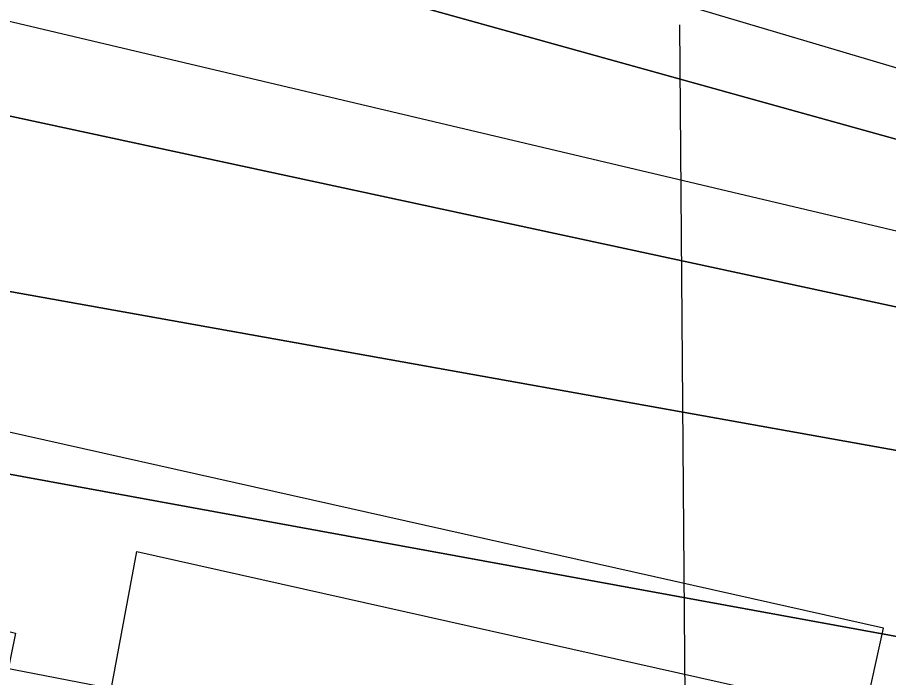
# Model space of a CAD drawing. Extents: x 3445503 to 3483459, y 540493 to 566012.
# Drawn here: x 3471949.7 to 3472087.7, y 551818.1 to 551922.7 of the extents above; entities that cross this region are included whole.
import ezdxf

# ---------------------------------------------------------------- set-up
doc = ezdxf.new("R2010")
doc.units = 0
for name, color, linetype in [('V-CHAN-DOCK', 7, 'Continuous'), ('V-RIVR-EDGE', 7, 'Continuous'), ('V-TOPO-DPTH', 7, 'Continuous'), ('V-TOPO-MAJR', 7, 'Continuous'), ('V-TOPO-MINR', 7, 'Continuous'), ('V-UTIL-LINE', 7, 'Continuous')]:
    doc.layers.add(name, color=color, linetype=linetype)

msp = doc.modelspace()

# ---------------------------------------------------------------- linework, layer by layer
at = {"layer": 'V-CHAN-DOCK'}
msp.add_lwpolyline([(3472086.9020000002, 551825.946), (3471851.21, 551878.731), (3471848.148, 551865.069), (3471871.19, 551859.91), (3471864.616, 551830.582), (3471881.2460000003, 551827.949), (3471884.031, 551841.474), (3471949.348, 551825.155), (3471947.095, 551813.9400000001), (3471963.719, 551811.9990000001), (3471968.593, 551838.094), (3472083.842, 551812.283), (3472086.9020000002, 551825.946)], dxfattribs=at)
at = {"layer": 'V-RIVR-EDGE'}
msp.add_spline([(3466309.3848466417, 552621.9579710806), (3466349.703870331, 552619.4248512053), (3466382.7286882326, 552619.3431903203), (3466411.927860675, 552618.5757255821), (3466431.7444705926, 552619.221988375), (3466456.4313341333, 552621.2467355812), (3466478.3423179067, 552625.364137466), (3466500.245565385, 552626.3528723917), (3466524.236310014, 552628.0317091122), (3466536.750118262, 552627.6531342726), (3466565.613695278, 552631.7533443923), (3466586.12556452, 552632.3978880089), (3466600.729448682, 552633.7523039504), (3466616.0268729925, 552634.4097413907), (3466639.3163411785, 552633.656889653), (3466653.5691573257, 552633.621646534), (3466663.6572942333, 552636.3777557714), (3466670.958376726, 552636.70733408), (3466676.5238896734, 552638.0840993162), (3466689.3818892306, 552636.3141462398), (3466713.3709146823, 552637.2977236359), (3466728.6700581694, 552638.6504204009), (3466733.538592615, 552639.3336454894), (3466741.1864451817, 552639.3147345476), (3466744.6653205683, 552640.3490276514), (3466765.8784662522, 552643.425259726), (3466811.078918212, 552646.7898098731), (3466822.205646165, 552647.8051920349), (3466836.469636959, 552652.2891345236), (3466848.283028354, 552649.8265008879), (3466872.264317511, 552647.6814113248), (3466895.5486281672, 552644.842781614), (3466925.7906895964, 552644.0727381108), (3466966.4607813, 552642.9292772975), (3466982.79421789, 552640.8030986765), (3467002.59535522, 552635.1920275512), (3467043.595884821, 552627.0951139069), (3467061.669188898, 552625.6598966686), (3467070.7101388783, 552626.68043636), (3467078.7116382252, 552629.0940734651), (3467090.2031876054, 552637.061189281), (3467099.252733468, 552641.558025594), (3467116.301199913, 552647.425610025), (3467156.6554667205, 552659.1453062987), (3467180.3045988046, 552663.258410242), (3467190.046825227, 552666.710638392), (3467215.09593143, 552674.6442302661), (3467224.4982644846, 552681.2259849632), (3467241.911552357, 552694.0453030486), (3467256.190156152, 552704.4389497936), (3467275.6875028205, 552716.5578510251), (3467305.630931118, 552735.6035578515), (3467327.5634045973, 552748.4117012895), (3467352.2898091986, 552766.4274129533), (3467374.5759294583, 552781.6681044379), (3467388.8450777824, 552788.2378248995), (3467399.6405082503, 552795.8590302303), (3467402.78378821, 552801.7609981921), (3467413.9139545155, 552804.1668990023), (3467419.4846249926, 552807.6294422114), (3467425.4132401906, 552815.2626817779), (3467432.374429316, 552818.7217866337), (3467446.2950883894, 552824.9447370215), (3467466.1340476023, 552834.6293710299), (3467483.877773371, 552840.495236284), (3467499.17605727, 552841.5003033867), (3467510.654712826, 552844.2529742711), (3467520.049309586, 552847.7060620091), (3467524.5753718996, 552850.4759246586), (3467538.4917330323, 552854.9607267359), (3467570.8333258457, 552859.7476002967), (3467609.0837633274, 552864.1722311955), (3467645.5969120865, 552868.9487896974), (3467670.2803372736, 552869.5830182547), (3467689.7518962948, 552871.2730296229), (3467696.009230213, 552871.257557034), (3467706.087052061, 552869.8421103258), (3467716.5150823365, 552869.4686930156), (3467730.4194092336, 552869.0866798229), (3467744.6799616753, 552872.1801036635), (3467757.201506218, 552874.9301957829), (3467768.325655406, 552874.9026889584), (3467789.870098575, 552871.3730978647), (3467862.1813662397, 552872.9324518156), (3467905.6281973, 552870.0439659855), (3467943.4854469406, 552856.0450843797), (3467982.0233429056, 552836.1347793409), (3468014.6377812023, 552810.677012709), (3468040.65671139, 552789.0595045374), (3468070.1493594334, 552766.3905114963), (3468095.144311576, 552752.4234346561), (3468129.525264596, 552738.433148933), (3468159.7466959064, 552729.3199935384), (3468202.1480592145, 552725.3911974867), (3468241.4284918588, 552724.5988046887), (3468263.6742114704, 552723.5009020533), (3468284.519956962, 552718.5825114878), (3468310.5466234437, 552700.0936702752), (3468339.350029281, 552679.8598040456), (3468348.374647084, 552674.2753801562), (3468371.3078897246, 552670.0470913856), (3468394.9518642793, 552672.074417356), (3468423.1107265, 552672.3524203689), (3468450.5691718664, 552670.5463645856), (3468476.2946264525, 552670.8303847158), (3468493.331918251, 552672.17878354), (3468516.288369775, 552677.3364956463), (3468541.3426335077, 552687.3558654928), (3468560.1404229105, 552697.7383375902), (3468569.530721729, 552699.453277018), (3468577.1777147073, 552699.086736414), (3468586.549102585, 552693.1538232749), (3468603.1932065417, 552676.0787095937), (3468627.1512868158, 552664.5476191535), (3468668.5080419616, 552659.9261425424), (3468712.655289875, 552659.1217155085), (3468729.6977392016, 552662.5558923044), (3468746.743626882, 552667.3805877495), (3468759.9561328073, 552668.390812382), (3468773.149727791, 552661.7531844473), (3468796.0468677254, 552642.9244498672), (3468815.139851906, 552632.1006529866), (3468834.5778869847, 552620.2331075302), (3468847.085678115, 552617.4211250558), (3468885.6579576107, 552611.4160065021), (3468924.924636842, 552605.0615391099), (3468947.8638966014, 552603.2666579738), (3468956.9074253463, 552605.3300866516), (3468965.9595499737, 552610.869811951), (3468970.840118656, 552616.4198523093), (3468974.664044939, 552616.4103968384), (3468976.7334907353, 552609.8002757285), (3468983.642244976, 552592.0539711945), (3468990.5742081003, 552583.6936675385), (3469002.715458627, 552573.2346920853), (3469014.5168157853, 552565.9052431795), (3469022.157791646, 552563.1052949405), (3469029.1086657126, 552562.3928438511), (3469038.490368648, 552560.6314866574), (3469047.8634757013, 552555.3938328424), (3469053.7680224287, 552553.2934418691), (3469073.9245257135, 552550.8101781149), (3469091.299991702, 552548.3337910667), (3469106.580224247, 552542.0386352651), (3469126.7289912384, 552536.4267045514), (3469142.713078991, 552533.6061261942), (3469153.1385305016, 552532.1898198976), (3469162.515075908, 552528.3426847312), (3469171.8761487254, 552518.2382156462), (3469185.7598455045, 552509.5130905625), (3469208.691368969, 552504.5895424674), (3469232.6709389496, 552501.7491935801), (3469258.052202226, 552503.4245919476), (3469277.1821487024, 552507.5488705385), (3469302.5720078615, 552512.7005655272), (3469341.873930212, 552520.598914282), (3469368.302380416, 552524.0098821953), (3469396.1067362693, 552521.5077074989), (3469447.8657340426, 552506.0839237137), (3469526.008483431, 552475.9943654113), (3469583.6754662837, 552459.8607093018), (3469651.0795180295, 552445.0935033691), (3469684.7815439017, 552437.7099004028), (3469730.656625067, 552432.7296194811), (3469767.1482841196, 552428.8154364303), (3469829.708729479, 552423.4462656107), (3469847.787191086, 552424.0968263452), (3469856.8255623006, 552424.0744770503), (3469867.597783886, 552422.3096815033), (3469876.2790699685, 552418.4642655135), (3469887.7370954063, 552412.8738245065), (3469925.5952046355, 552399.2225725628), (3469955.1256745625, 552391.8492846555), (3469977.3593599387, 552385.8845667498), (3470001.330334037, 552379.5679212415), (3470024.271312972, 552378.4682994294), (3470048.2654959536, 552381.5376547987), (3470074.0072827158, 552388.4266385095), (3470084.094560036, 552390.8351180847), (3470093.829909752, 552391.5063089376), (3470109.1161594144, 552387.6445607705), (3470138.280948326, 552372.9719095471), (3470163.617513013, 552356.5705654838), (3470192.4441277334, 552345.7227001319), (3470225.456051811, 552340.4265943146), (3470241.7920671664, 552339.3433046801), (3470271.6882181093, 552339.2693800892), (3470310.9617740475, 552335.6959499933), (3470330.081405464, 552335.6486726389), (3470358.588756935, 552336.2734457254), (3470382.571765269, 552334.8236154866), (3470398.206504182, 552331.3086373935), (3470414.528766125, 552324.6632731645), (3470435.0191456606, 552316.6170752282), (3470465.5847682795, 552306.1125415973), (3470481.553383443, 552297.0346293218), (3470485.3755905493, 552296.3299145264), (3470491.6320648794, 552295.9668122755), (3470495.7976037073, 552293.5230895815), (3470499.962282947, 552290.7317372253), (3470505.8651104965, 552287.9360869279), (3470526.710855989, 552283.017696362), (3470533.314959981, 552282.6537345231), (3470539.224664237, 552282.6391215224), (3470542.35161202, 552281.9361259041), (3470544.0837432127, 552279.4984203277), (3470547.2055334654, 552276.7096467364), (3470551.369353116, 552273.5706647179), (3470557.6223890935, 552271.8170438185), (3470564.5698248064, 552269.7140740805), (3470576.390092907, 552270.0324777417), (3470585.774374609, 552269.3140095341), (3470591.329572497, 552266.5192188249), (3470613.5581003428, 552258.468722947), (3470637.518759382, 552247.9805214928), (3470666.686127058, 552234.3507592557), (3470680.9234706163, 552228.0581822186), (3470696.5547711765, 552223.1526854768), (3470705.2403551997, 552221.0454177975), (3470710.454800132, 552221.0325239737), (3470716.373959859, 552224.8418372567), (3470726.806288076, 552226.2065682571), (3470744.8873284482, 552227.9000179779), (3470772.007599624, 552229.918748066), (3470784.1763569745, 552230.5839218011), (3470792.1709796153, 552230.2165216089), (3470802.939762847, 552227.0612074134), (3470818.5822380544, 552226.6748962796), (3470830.0617531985, 552229.7751968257), (3470835.9809129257, 552233.5845101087), (3470842.5867360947, 552233.9158075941), (3470861.0085294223, 552232.8273604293), (3470874.207281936, 552228.2755104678), (3470890.1810546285, 552221.2833761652), (3470909.2989668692, 552220.5408394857), (3470935.3711915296, 552220.4763703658), (3470949.6326035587, 552223.9174238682), (3470960.7627698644, 552226.3233246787), (3470973.2774377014, 552226.2923795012), (3470997.600339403, 552221.7130227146), (3471022.2691515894, 552216.4375470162), (3471070.562167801, 552205.1939150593), (3471088.982241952, 552203.410208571), (3471111.9249400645, 552203.0058460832), (3471121.6577110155, 552202.63414795), (3471127.9124661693, 552201.5757863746), (3471132.7706855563, 552198.0874555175), (3471136.5825776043, 552193.2111847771), (3471141.449392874, 552193.1991505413), (3471145.627825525, 552195.9698727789), (3471151.191619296, 552196.651378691), (3471156.7536938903, 552196.6376252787), (3471178.2955582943, 552192.0651451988), (3471192.538918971, 552188.2059757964), (3471223.459047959, 552180.4816198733), (3471265.8406407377, 552168.5573415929), (3471314.8263375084, 552156.2691014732), (3471351.300804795, 552145.4023251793), (3471386.043140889, 552136.9732544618), (3471401.337986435, 552136.5878029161), (3471419.4112905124, 552135.1525856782), (3471433.656370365, 552131.9886755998), (3471456.2385449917, 552126.3707277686), (3471476.7409587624, 552123.1913451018), (3471490.6366897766, 552119.3330352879), (3471513.9029490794, 552109.1941826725), (3471547.945727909, 552099.0286828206), (3471579.5628353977, 552091.9978670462), (3471609.4417945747, 552084.9713492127), (3471637.2366949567, 552078.6452482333), (3471668.4958577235, 552067.4437361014), (3471684.820698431, 552061.841260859), (3471699.7636163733, 552059.718520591), (3471716.436946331, 552054.4628154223), (3471743.1820810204, 552045.3582559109), (3471759.4974662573, 552035.931854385), (3471773.3906185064, 552031.0306555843), (3471788.6674126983, 552023.3449811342), (3471808.459094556, 552013.9099837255), (3471820.614098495, 552009.0130828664), (3471825.8216667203, 552006.2191517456), (3471833.447169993, 551997.1618695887), (3471837.259921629, 551992.6332285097), (3471849.414065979, 551987.3886979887), (3471863.313235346, 551984.9209068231), (3471900.5121879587, 551985.8718198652), (3471925.883995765, 551983.723291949), (3471961.6760975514, 551978.0726797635), (3472004.068005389, 551970.3199574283), (3472058.2621299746, 551955.5854158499), (3472104.461631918, 551941.2182744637), (3472151.699724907, 551925.1104060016), (3472165.5920175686, 551919.8615775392), (3472170.7952878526, 551915.3294981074), (3472181.9056836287, 551909.7399166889), (3472191.9809267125, 551907.2815809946), (3472199.9643747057, 551902.3949951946), (3472208.994150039, 551898.8963492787), (3472220.108843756, 551895.0449161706), (3472235.3925146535, 551890.1402790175), (3472240.606959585, 551890.1273851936), (3472245.472915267, 551889.7677212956), (3472259.3703654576, 551886.604670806), (3472269.448187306, 551885.1892240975), (3472280.212672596, 551880.2957615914), (3472294.809680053, 551878.8691402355), (3472314.2752219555, 551878.1257439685), (3472330.2687651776, 551879.1290918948), (3472344.178249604, 551880.8328566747), (3472354.254352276, 551878.7221506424), (3472360.163196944, 551878.3599079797), (3472367.812768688, 551879.0362563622), (3472378.246816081, 551881.096246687), (3472386.2422983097, 551881.076476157), (3472400.490816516, 551879.3030847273), (3472427.2557217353, 551878.1940074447), (3472454.38115044, 551882.2985155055), (3472479.7598349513, 551882.9310248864), (3472504.4381026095, 551881.4794754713), (3472524.948252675, 551881.4287597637), (3472536.418312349, 551880.7051340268), (3472544.4069178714, 551877.9043261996), (3472549.2677160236, 551875.4588843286), (3472555.1774202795, 551875.4442713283), (3472570.123776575, 551874.7120497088), (3472580.207615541, 551875.7300106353), (3472593.4184022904, 551876.0449759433), (3472610.103766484, 551875.6560860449), (3472633.7443026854, 551876.2928933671), (3472647.2949828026, 551873.4783321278), (3472654.2398397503, 551870.3324734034), (3472660.149544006, 551870.3178604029), (3472666.4103162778, 551871.6929064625), (3472682.051931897, 551870.9589656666), (3472693.8790767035, 551874.0584066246), (3472707.1027572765, 551879.5878168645), (3472717.8801363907, 551879.9087992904), (3472730.733838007, 551876.4006979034), (3472741.8571276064, 551876.0255614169), (3472753.678255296, 551876.6915947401), (3472772.8142188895, 551883.249280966), (3472794.0325221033, 551888.4112910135), (3472814.549548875, 551891.1416126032), (3472833.325848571, 551892.8333431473), (3472843.4114067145, 551894.5465633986), (3472860.4572943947, 551899.3712588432), (3472888.2831399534, 551905.5598257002), (3472914.0189095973, 551910.0154017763), (3472934.187447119, 551912.3989532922), (3472958.177332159, 551913.7301603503), (3472986.3353347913, 551913.660533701), (3473020.7489521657, 551912.8801751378), (3473048.558465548, 551912.4637784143), (3473074.9877753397, 551916.2223759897), (3473094.816419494, 551921.7354540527), (3473113.957540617, 551930.3789182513), (3473134.14498908, 551940.4103223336), (3473153.2938464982, 551952.1824534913), (3473173.494188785, 551967.4283025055), (3473183.9394108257, 551974.0074784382), (3473198.201682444, 551977.7961616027), (3473219.4002151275, 551974.9626894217), (3473232.247899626, 551969.0211803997), (3473250.2988544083, 551958.5475919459), (3473256.5475924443, 551955.055822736), (3473269.4025833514, 551952.0691659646)], degree=3, dxfattribs=at)
at = {"layer": 'V-TOPO-DPTH'}
for points in [[(3471548.07758714, 552031.9792241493), (3471589.7298078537, 552024.3485253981), (3471631.413901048, 552016.8888288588), (3471669.8437021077, 552010.1336371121), (3471694.5747849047, 552005.6238431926), (3471719.264460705, 552000.9046580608), (3471743.8920260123, 551995.8713861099), (3471768.478184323, 551990.6287229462), (3471801.272206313, 551983.4171826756), (3472273.4739341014, 551852.055102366), (3472277.867822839, 551852.3865058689), (3472282.2426499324, 551852.9127894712), (3472286.604769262, 551853.5689931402), (3472911.3827974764, 551860.8560303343)], [(3471548.07758714, 552031.9792241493), (3471589.7298078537, 552024.3485253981), (3471631.413901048, 552016.8888288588), (3471669.8437021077, 552010.1336371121), (3471694.5747849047, 552005.6238431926), (3471719.264460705, 552000.9046580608), (3471743.8920260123, 551995.8713861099), (3471768.478184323, 551990.6287229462), (3471801.272206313, 551983.4171826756), (3472273.4739341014, 551852.055102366), (3472277.867822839, 551852.3865058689), (3472282.2426499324, 551852.9127894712), (3472286.604769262, 551853.5689931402), (3472911.3827974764, 551860.8560303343)], [(3472843.256394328, 551832.8339439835), (3472293.2183935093, 551839.3527526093), (3472281.4108374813, 551838.4036215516), (3472269.5740727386, 551837.9451135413), (3471747.852849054, 551950.2939104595), (3471745.3864315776, 551950.8644051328), (3471742.919797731, 551951.4339615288), (3471740.452839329, 551952.0021105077), (3471737.9856645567, 551952.5693212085), (3471735.5187621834, 551953.137699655), (3471733.052439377, 551953.7085733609), (3471730.586985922, 551954.2831899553), (3471728.122112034, 551954.8603018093), (3471725.827184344, 551955.399460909), (3471723.146898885, 551956.0103885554), (3471720.461570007, 551956.5974906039), (3471717.7686760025, 551957.1488542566), (3471715.07073858, 551957.6763923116), (3471564.502344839, 551986.0801045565)], [(3471564.502344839, 551986.0801045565), (3471715.07073858, 551957.6763923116), (3471717.7686760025, 551957.1488542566), (3471720.461570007, 551956.5974906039), (3471723.146898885, 551956.0103885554), (3471725.827184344, 551955.399460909), (3471728.122112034, 551954.8603018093), (3471730.586985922, 551954.2831899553), (3471733.052439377, 551953.7085733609), (3471735.5187621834, 551953.137699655), (3471737.9856645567, 551952.5693212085), (3471740.452839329, 551952.0021105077), (3471742.919797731, 551951.4339615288), (3471745.3864315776, 551950.8644051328), (3471747.852849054, 551950.2939104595), (3472269.5740727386, 551837.9451135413), (3472281.4108374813, 551838.4036215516), (3472293.2183935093, 551839.3527526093), (3472843.256394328, 551832.8339439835)], [(3472331.022166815, 551820.8275481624), (3472308.736896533, 551819.4714596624), (3472286.4429900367, 551818.7029963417), (3471778.9178830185, 551909.6261250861), (3471750.0974396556, 551915.1334219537), (3471721.226249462, 551920.3469040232), (3471692.278939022, 551925.1196638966), (3471663.2808817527, 551929.5986089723), (3471634.2676772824, 551933.9975819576), (3471605.285044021, 551938.5838575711), (3471576.3482675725, 551943.451087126)], [(3471576.3482675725, 551943.451087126), (3471605.285044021, 551938.5838575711), (3471634.2676772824, 551933.9975819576), (3471663.2808817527, 551929.5986089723), (3471692.278939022, 551925.1196638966), (3471721.226249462, 551920.3469040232), (3471750.0974396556, 551915.1334219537), (3471778.9178830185, 551909.6261250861), (3472286.4429900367, 551818.7029963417), (3472308.736896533, 551819.4714596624), (3472331.022166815, 551820.8275481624)], [(3472323.5054476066, 551790.6103130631), (3472308.3641780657, 551790.501934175), (3472293.2364373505, 551790.7677834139), (3472278.128989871, 551791.5949748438), (3472263.035071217, 551792.7963944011), (3471813.5256475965, 551874.9805636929), (3471798.335279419, 551878.0198989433), (3471762.059541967, 551884.5793279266), (3471742.043706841, 551888.036570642), (3471721.995533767, 551891.2837196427), (3471701.898853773, 551894.2157280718), (3471681.7698358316, 551896.9376427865), (3471598.2243739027, 551907.5677621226), (3471536.381629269, 551915.9789730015)], [(3471536.381629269, 551915.9789730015), (3471598.2243739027, 551907.5677621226), (3471681.7698358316, 551896.9376427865), (3471701.898853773, 551894.2157280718), (3471721.995533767, 551891.2837196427), (3471742.043706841, 551888.036570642), (3471762.059541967, 551884.5793279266), (3471798.335279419, 551878.0198989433), (3471813.5256475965, 551874.9805636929), (3472263.035071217, 551792.7963944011), (3472278.128989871, 551791.5949748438), (3472293.2364373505, 551790.7677834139), (3472308.3641780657, 551790.501934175), (3472323.5054476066, 551790.6103130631)]]:
    msp.add_lwpolyline(points, dxfattribs=at)
at = {"layer": 'V-TOPO-MAJR'}
msp.add_lwpolyline([(3472231.8708744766, 551764.5748854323), (3471793.591002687, 551849.4090957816), (3471788.115957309, 551850.8466766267), (3471782.6551481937, 551852.3350848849), (3471777.215693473, 551853.8997342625), (3471771.7904750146, 551855.5152110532), (3471766.3506624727, 551857.0617020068), (3471760.8772657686, 551858.4658586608), (3471755.353492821, 551859.6565138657), (3471749.7961357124, 551860.7048347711), (3471736.618159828, 551862.9265595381), (3471729.6666083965, 551864.0352211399), (3471722.703651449, 551865.0614314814), (3471715.723586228, 551865.9639649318), (3471708.732115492, 551866.7840471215), (3471467.779022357, 551892.882548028)], dxfattribs=at)
at = {"layer": 'V-TOPO-MINR'}
for points in [[(3472937.9372457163, 551876.411710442), (3472279.875556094, 551858.0261381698), (3471743.828158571, 552017.0792642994), (3471718.7478769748, 552022.0195576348), (3471693.608456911, 552026.6495232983), (3471668.4296112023, 552031.072603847), (3471662.951690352, 552032.0000322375), (3471640.5088101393, 552035.9435658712), (3471618.101363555, 552040.0728808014), (3471595.7470674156, 552044.4808676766), (3471573.4282049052, 552049.0746358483)], [(3472911.3827974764, 551860.8560303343), (3472286.604769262, 551853.5689931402), (3472282.2426499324, 551852.9127894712), (3472277.867822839, 551852.3865058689), (3472273.4739341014, 551852.055102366), (3471801.272206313, 551983.4171826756), (3471768.478184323, 551990.6287229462), (3471743.8920260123, 551995.8713861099), (3471719.264460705, 552000.9046580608), (3471694.5747849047, 552005.6238431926), (3471669.8437021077, 552010.1336371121), (3471631.413901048, 552016.8888288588), (3471589.7298078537, 552024.3485253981), (3471548.07758714, 552031.9792241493)], [(3472891.6131961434, 551845.1595214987), (3472294.8530024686, 551847.8861705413), (3472287.162577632, 551846.8869048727), (3472279.454712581, 551846.105563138), (3472271.72068721, 551845.6511073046), (3471928.655111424, 551926.7342521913), (3471831.2611835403, 551952.5170076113), (3471819.884861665, 551955.5116348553), (3471808.507124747, 551958.500894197), (3471797.1145442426, 551961.4298450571), (3471785.7035914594, 551964.2837693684), (3471774.2650802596, 551967.0251538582), (3471762.808196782, 551969.6915118), (3471747.506713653, 551973.1732647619), (3471733.690252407, 551976.2220762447), (3471719.8490180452, 551979.1498624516), (3471705.9706240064, 551981.8961107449), (3471692.067456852, 551984.5213337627), (3471598.946603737, 552001.4737350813), (3471538.4633116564, 552012.4782384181)], [(3472843.256394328, 551832.8339439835), (3472293.2183935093, 551839.3527526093), (3472281.4108374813, 551838.4036215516), (3472269.5740727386, 551837.9451135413), (3471747.852849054, 551950.2939104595), (3471745.3864315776, 551950.8644051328), (3471742.919797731, 551951.4339615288), (3471740.452839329, 551952.0021105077), (3471737.9856645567, 551952.5693212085), (3471735.5187621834, 551953.137699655), (3471733.052439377, 551953.7085733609), (3471730.586985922, 551954.2831899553), (3471728.122112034, 551954.8603018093), (3471725.827184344, 551955.399460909), (3471723.146898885, 551956.0103885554), (3471720.461570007, 551956.5974906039), (3471717.7686760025, 551957.1488542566), (3471715.07073858, 551957.6763923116), (3471564.502344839, 551986.0801045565)], [(3472331.022166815, 551820.8275481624), (3472308.736896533, 551819.4714596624), (3472286.4429900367, 551818.7029963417), (3471778.9178830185, 551909.6261250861), (3471750.0974396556, 551915.1334219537), (3471721.226249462, 551920.3469040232), (3471692.278939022, 551925.1196638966), (3471663.2808817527, 551929.5986089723), (3471634.2676772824, 551933.9975819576), (3471605.285044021, 551938.5838575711), (3471576.3482675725, 551943.451087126)], [(3472323.5054476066, 551790.6103130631), (3472308.3641780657, 551790.501934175), (3472293.2364373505, 551790.7677834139), (3472278.128989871, 551791.5949748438), (3472263.035071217, 551792.7963944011), (3471813.5256475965, 551874.9805636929), (3471798.335279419, 551878.0198989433), (3471762.059541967, 551884.5793279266), (3471742.043706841, 551888.036570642), (3471721.995533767, 551891.2837196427), (3471701.898853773, 551894.2157280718), (3471681.7698358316, 551896.9376427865), (3471598.2243739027, 551907.5677621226), (3471536.381629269, 551915.9789730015)]]:
    msp.add_lwpolyline(points, dxfattribs=at)
at = {"layer": 'V-UTIL-LINE'}
msp.add_lwpolyline([(3472075.056, 549359.457), (3472054.63, 551921.504)], dxfattribs=at)

doc.saveas('drawing.dxf')
